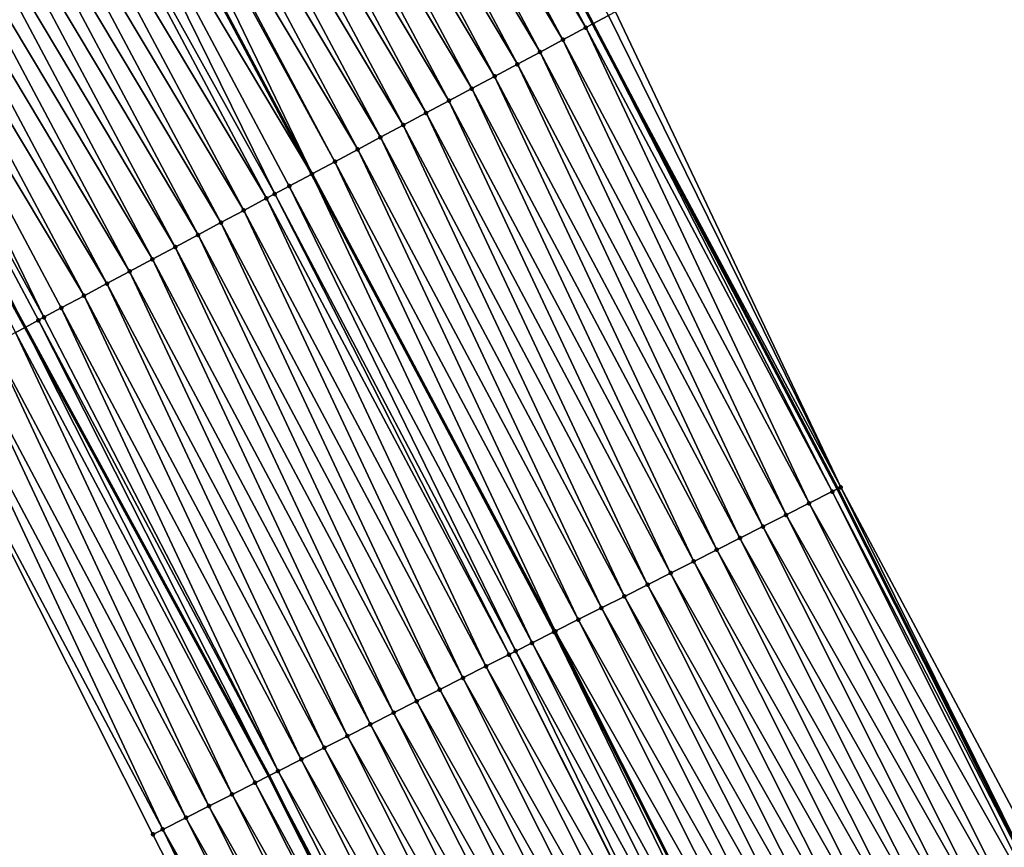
# Model space of a CAD drawing. Header units: feet. Extents: x 2017353 to 2024169, y 808050 to 818690.
# Tile 273 of 305: x 2023272 to 2023310, y 813349 to 813381. Entities that reach past the tile are written whole.
import ezdxf

# ---------------------------------------------------------------- set-up
doc = ezdxf.new("R2010")
doc.units = ezdxf.units.FT
doc.header["$MEASUREMENT"] = 0
for name, color, linetype, lineweight in [('EP_Travel Lane', 172, 'Continuous', 53), ('SB-Road Shots', 141, 'Continuous', 100), ('SB-Road X-Section', 40, 'Continuous', 13), ('STRIPING', 60, 'Continuous', 53)]:
    doc.layers.add(name, color=color, linetype=linetype, lineweight=lineweight)
doc.layers.add('I-77-MM15-17_SB-Surface-BORDER', color=7, linetype='Continuous')
doc.layers.add('I-77-MM15-17_SB-Surface-TIN', color=7, linetype='Continuous')

msp = doc.modelspace()

# ---------------------------------------------------------------- linework, layer by layer
at = {"layer": 'EP_Travel Lane'}
for points in [[(2023194.421320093, 813555.3463802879, 318.4628187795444), (2023204.926228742, 813538.3413243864, 319.1687769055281), (2023215.282699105, 813521.2431331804, 319.8780506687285), (2023225.639466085, 813504.1444522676, 320.570867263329), (2023236.072333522, 813486.3501624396, 321.2628985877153), (2023245.948912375, 813468.9706157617, 321.899223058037), (2023255.877018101, 813451.4877409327, 322.4517125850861), (2023265.601964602, 813434.0233073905, 323.0995910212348), (2023275.32635841, 813416.5598663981, 323.7814858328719), (2023284.996142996, 813398.7343607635, 324.4486668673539), (2023294.310590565, 813381.0468244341, 325.0806575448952), (2023303.782176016, 813363.0608933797, 325.6756898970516), (2023312.75653109, 813345.1961410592, 326.2347188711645), (2023321.727080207, 813327.3305454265, 326.8261094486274), (2023330.645212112, 813308.9822243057, 327.400423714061), (2023339.098520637, 813290.8643386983, 327.9331827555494)], [(2023172.605150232, 813541.5694023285, 316.789546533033), (2023183.240155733, 813524.6466224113, 317.5083899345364), (2023193.875144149, 813507.7238696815, 318.2281564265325), (2023204.510088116, 813490.8011876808, 318.950324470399), (2023214.519554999, 813474.0385810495, 319.6215915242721), (2023224.395998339, 813456.6592728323, 320.2667917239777), (2023234.23411146, 813439.3474132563, 320.8573212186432), (2023243.77939069, 813421.7814770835, 321.4731240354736), (2023253.323518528, 813404.2156502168, 322.1085871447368), (2023262.782014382, 813386.8548633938, 322.7273836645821), (2023272.360482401, 813369.3090435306, 323.3940357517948), (2023281.790622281, 813351.9644593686, 324.0317943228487), (2023290.761042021, 813334.0991214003, 324.6329661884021), (2023299.731297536, 813316.2341105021, 325.2465529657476), (2023308.326727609, 813298.5220692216, 325.8202696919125), (2023316.799522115, 813280.4137656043, 326.3695184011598)]]:
    msp.add_polyline3d(points, dxfattribs=at)
at = {"layer": 'I-77-MM15-17_SB-Surface-BORDER', "color": 3, "linetype": 'Continuous', "lineweight": -3}
for points in [[(2023194.975082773, 813555.6961595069, 318.5071512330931), (2023205.189514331, 813538.5075337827, 319.1876011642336), (2023216.363663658, 813521.9255594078, 319.9559401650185), (2023227.14517695, 813505.0951388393, 320.6821071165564), (2023237.925304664, 813487.4085238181, 321.4009052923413), (2023248.819575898, 813470.610404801, 322.117313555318), (2023257.663590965, 813452.4901330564, 322.5894861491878), (2023268.593012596, 813435.7017305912, 323.3364311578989), (2023277.667020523, 813417.8725349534, 323.946135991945), (2023286.990578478, 813399.801081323, 324.6073126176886), (2023295.189289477, 813381.516258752, 325.1360678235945), (2023303.901929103, 813363.1212285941, 325.6819302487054), (2023313.322156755, 813345.4811914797, 326.2663508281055), (2023322.535660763, 813327.7381463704, 326.8747219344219), (2023331.463154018, 813309.3654182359, 327.4530750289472), (2023339.589621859, 813291.094323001, 327.9617861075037)], [(2023314.964779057, 813279.5530789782, 326.2132212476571), (2023304.826834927, 813296.879440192, 325.4947947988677), (2023295.584083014, 813314.1388998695, 324.8570908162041), (2023286.391785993, 813331.8907367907, 324.1924437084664), (2023277.307402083, 813349.6979351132, 323.5634766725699), (2023268.470525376, 813367.2261032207, 323.0197145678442), (2023259.0826294, 813384.8757449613, 322.419388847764), (2023250.543173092, 813402.6569965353, 321.9285396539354), (2023240.801150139, 813420.1120523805, 321.2846650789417), (2023231.059458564, 813437.5665144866, 320.6204311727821), (2023220.365971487, 813454.3573939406, 319.9652684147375), (2023210.486504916, 813471.7348286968, 319.3157163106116), (2023201.429257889, 813488.8555674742, 318.7124100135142), (2023191.640980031, 813506.312825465, 318.0528373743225), (2023181.852581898, 813523.7702748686, 317.3997637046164), (2023171.551339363, 813540.9040270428, 316.7113860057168)]]:
    msp.add_polyline3d(points, dxfattribs=at)
at = {"layer": 'I-77-MM15-17_SB-Surface-TIN', "color": 128, "linetype": 'Continuous', "lineweight": -3}
for points in [[(2023284.65526904, 813398.5521626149, 324.4247317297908), (2023294.310590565, 813381.0468244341, 325.0806575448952), (2023284.996142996, 813398.7343607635, 324.4486668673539)], [(2023294.924594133, 813381.374847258, 325.1193440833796), (2023284.996142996, 813398.7343607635, 324.4486668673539), (2023294.310590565, 813381.0468244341, 325.0806575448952)], [(2023294.042570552, 813380.9036384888, 325.063770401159), (2023284.65526904, 813398.5521626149, 324.4247317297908), (2023283.773539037, 813398.0804019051, 324.3500350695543)], [(2023294.042570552, 813380.9036384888, 325.063770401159), (2023294.310590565, 813381.0468244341, 325.0806575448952), (2023284.65526904, 813398.5521626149, 324.4247317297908)], [(2023293.160739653, 813380.4320674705, 324.9956461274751), (2023283.773539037, 813398.0804019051, 324.3500350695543), (2023282.891727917, 813397.6087937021, 324.280622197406)], [(2023293.160739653, 813380.4320674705, 324.9956461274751), (2023294.042570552, 813380.9036384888, 325.063770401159), (2023283.773539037, 813398.0804019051, 324.3500350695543)], [(2023292.278932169, 813379.960452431, 324.9259966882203), (2023282.891727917, 813397.6087937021, 324.280622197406), (2023282.009912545, 813397.1371934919, 324.2114862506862)], [(2023292.278932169, 813379.960452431, 324.9259966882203), (2023293.160739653, 813380.4320674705, 324.9956461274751), (2023282.891727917, 813397.6087937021, 324.280622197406)], [(2023291.397068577, 813379.4889428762, 324.8600019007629), (2023282.009912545, 813397.1371934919, 324.2114862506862), (2023281.128047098, 813396.6656874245, 324.1456120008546)], [(2023291.397068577, 813379.4889428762, 324.8600019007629), (2023292.278932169, 813379.960452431, 324.9259966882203), (2023282.009912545, 813397.1371934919, 324.2114862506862)], [(2023290.515206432, 813379.0174306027, 324.7939129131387), (2023281.128047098, 813396.6656874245, 324.1456120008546), (2023280.24610843, 813396.1943190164, 324.0845071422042)], [(2023290.515206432, 813379.0174306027, 324.7939129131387), (2023291.397068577, 813379.4889428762, 324.8600019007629), (2023281.128047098, 813396.6656874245, 324.1456120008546)], [(2023289.633219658, 813378.5461526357, 324.7359417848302), (2023280.24610843, 813396.1943190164, 324.0845071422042), (2023279.364124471, 813395.7230357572, 324.0263523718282)], [(2023289.633219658, 813378.5461526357, 324.7359417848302), (2023290.515206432, 813379.0174306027, 324.7939129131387), (2023280.24610843, 813396.1943190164, 324.0845071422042)], [(2023288.751224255, 813378.0748908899, 324.6785326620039), (2023279.364124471, 813395.7230357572, 324.0263523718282), (2023278.482165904, 813395.25170476, 323.9665436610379)], [(2023288.751224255, 813378.0748908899, 324.6785326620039), (2023289.633219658, 813378.5461526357, 324.7359417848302), (2023279.364124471, 813395.7230357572, 324.0263523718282)], [(2023287.869274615, 813377.6035431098, 324.6181427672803), (2023278.482165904, 813395.25170476, 323.9665436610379), (2023277.600284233, 813394.7802291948, 323.9017261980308)], [(2023287.869274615, 813377.6035431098, 324.6181427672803), (2023288.751224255, 813378.0748908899, 324.6785326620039), (2023278.482165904, 813395.25170476, 323.9665436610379)], [(2023286.98735815, 813377.1321329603, 324.5555919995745), (2023277.600284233, 813394.7802291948, 323.9017261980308), (2023276.718495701, 813394.3085785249, 323.8308420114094)], [(2023286.98735815, 813377.1321329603, 324.5555919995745), (2023287.869274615, 813377.6035431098, 324.6181427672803), (2023277.600284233, 813394.7802291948, 323.9017261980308)], [(2023286.105449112, 813376.6607088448, 324.492557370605), (2023276.718495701, 813394.3085785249, 323.8308420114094), (2023275.836608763, 813393.8371128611, 323.7663675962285)], [(2023286.105449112, 813376.6607088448, 324.492557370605), (2023286.98735815, 813377.1321329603, 324.5555919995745), (2023276.718495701, 813394.3085785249, 323.8308420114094)], [(2023285.223509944, 813376.189341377, 324.4314853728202), (2023275.836608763, 813393.8371128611, 323.7663675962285), (2023274.954753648, 813393.3655873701, 323.6998203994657)], [(2023285.223509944, 813376.189341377, 324.4314853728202), (2023286.105449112, 813376.6607088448, 324.492557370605), (2023275.836608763, 813393.8371128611, 323.7663675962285)], [(2023283.459739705, 813375.2464032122, 324.3023002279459), (2023274.774606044, 813393.2692623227, 323.686209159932), (2023274.073013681, 813392.8938453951, 323.6257728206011)], [(2023284.341615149, 813375.717890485, 324.3675230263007), (2023274.954753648, 813393.3655873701, 323.6998203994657), (2023274.774606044, 813393.2692623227, 323.686209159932)], [(2023283.459739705, 813375.2464032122, 324.3023002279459), (2023284.341615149, 813375.717890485, 324.3675230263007), (2023274.774606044, 813393.2692623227, 323.686209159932)], [(2023284.341615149, 813375.717890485, 324.3675230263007), (2023285.223509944, 813376.189341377, 324.4314853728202), (2023274.954753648, 813393.3655873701, 323.6998203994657)], [(2023273.191214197, 813392.4222153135, 323.5556019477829), (2023283.450445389, 813375.2414332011, 324.301588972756), (2023274.063703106, 813392.8888656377, 323.6250319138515)], [(2023283.459739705, 813375.2464032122, 324.3023002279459), (2023274.073013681, 813392.8938453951, 323.6257728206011), (2023274.063703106, 813392.8888656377, 323.6250319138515)], [(2023283.459739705, 813375.2464032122, 324.3023002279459), (2023274.063703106, 813392.8888656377, 323.6250319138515), (2023283.450445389, 813375.2414332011, 324.301588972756)], [(2023282.01493913, 813374.4738504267, 324.1926802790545), (2023273.191214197, 813392.4222153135, 323.5556019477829), (2023272.30939149, 813391.9506288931, 323.4869437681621)], [(2023282.57789897, 813374.7748506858, 324.2348166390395), (2023283.450445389, 813375.2414332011, 324.301588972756), (2023273.191214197, 813392.4222153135, 323.5556019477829)], [(2023282.01493913, 813374.4738504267, 324.1926802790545), (2023282.57789897, 813374.7748506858, 324.2348166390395), (2023273.191214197, 813392.4222153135, 323.5556019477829)], [(2023281.696080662, 813374.3032559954, 324.1658722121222), (2023272.30939149, 813391.9506288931, 323.4869437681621), (2023271.427678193, 813391.4788367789, 323.4111590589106)], [(2023281.696080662, 813374.3032559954, 324.1658722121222), (2023282.01493913, 813374.4738504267, 324.1926802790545), (2023272.30939149, 813391.9506288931, 323.4869437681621)], [(2023280.814489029, 813373.8312351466, 324.0821629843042), (2023271.427678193, 813391.4788367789, 323.4111590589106), (2023270.545912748, 813391.0071427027, 323.3387710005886)], [(2023280.814489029, 813373.8312351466, 324.0821629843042), (2023281.696080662, 813374.3032559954, 324.1658722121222), (2023271.427678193, 813391.4788367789, 323.4111590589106)], [(2023279.932739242, 813373.3595116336, 324.0087553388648), (2023270.545912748, 813391.0071427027, 323.3387710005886), (2023269.664083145, 813390.5355692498, 323.2705620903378)], [(2023279.932739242, 813373.3595116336, 324.0087553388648), (2023280.814489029, 813373.8312351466, 324.0821629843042), (2023270.545912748, 813391.0071427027, 323.3387710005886)], [(2023279.050898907, 813372.8879583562, 323.9412457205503), (2023269.664083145, 813390.5355692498, 323.2705620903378), (2023268.782193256, 813390.0641091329, 323.2062798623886)], [(2023279.050898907, 813372.8879583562, 323.9412457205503), (2023279.932739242, 813373.3595116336, 324.0087553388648), (2023269.664083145, 813390.5355692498, 323.2705620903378)], [(2023278.16903766, 813372.4164443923, 323.8750981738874), (2023268.782193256, 813390.0641091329, 323.2062798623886), (2023267.90030913, 813389.5926381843, 323.1416223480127)], [(2023278.16903766, 813372.4164443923, 323.8750981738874), (2023279.050898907, 813372.8879583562, 323.9412457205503), (2023268.782193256, 813390.0641091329, 323.2062798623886)], [(2023277.287169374, 813371.9449436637, 323.8094091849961), (2023267.90030913, 813389.5926381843, 323.1416223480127), (2023267.018438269, 813389.1211422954, 323.0761007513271)], [(2023277.287169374, 813371.9449436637, 323.8094091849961), (2023278.16903766, 813372.4164443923, 323.8750981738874), (2023267.90030913, 813389.5926381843, 323.1416223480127)], [(2023276.405331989, 813371.4733848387, 323.7417073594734), (2023267.018438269, 813389.1211422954, 323.0761007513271), (2023266.136609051, 813388.6495681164, 323.0078666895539)], [(2023276.405331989, 813371.4733848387, 323.7417073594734), (2023277.287169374, 813371.9449436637, 323.8094091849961), (2023267.018438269, 813389.1211422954, 323.0761007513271)], [(2023275.523502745, 813371.0018107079, 323.6734752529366), (2023266.136609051, 813388.6495681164, 323.0078666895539), (2023265.254823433, 813388.1779119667, 322.936792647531)], [(2023275.523502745, 813371.0018107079, 323.6734752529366), (2023276.405331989, 813371.4733848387, 323.7417073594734), (2023266.136609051, 813388.6495681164, 323.0078666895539)], [(2023274.641722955, 813370.5301436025, 323.6020219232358), (2023265.254823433, 813388.1779119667, 322.936792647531), (2023264.373086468, 813387.7061643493, 322.8625495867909)], [(2023274.641722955, 813370.5301436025, 323.6020219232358), (2023275.523502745, 813371.0018107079, 323.6734752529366), (2023265.254823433, 813388.1779119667, 322.936792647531)], [(2023273.090342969, 813369.6999969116, 323.4679886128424), (2023264.373086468, 813387.7061643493, 322.8625495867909), (2023263.491441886, 813387.2342430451, 322.7822889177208)], [(2023273.090342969, 813369.6999969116, 323.4679886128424), (2023273.759952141, 813370.058459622, 323.5299839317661), (2023264.373086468, 813387.7061643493, 322.8625495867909)], [(2023273.759952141, 813370.058459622, 323.5299839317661), (2023274.641722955, 813370.5301436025, 323.6020219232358), (2023264.373086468, 813387.7061643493, 322.8625495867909)], [(2023263.491441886, 813387.2342430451, 322.7822889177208), (2023262.782014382, 813386.8548633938, 322.7273836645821), (2023272.360482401, 813369.3090435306, 323.3940357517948)], [(2023272.878374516, 813369.5864124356, 323.4453622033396), (2023263.491441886, 813387.2342430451, 322.7822889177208), (2023272.360482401, 813369.3090435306, 323.3940357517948)], [(2023272.878374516, 813369.5864124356, 323.4453622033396), (2023273.090342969, 813369.6999969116, 323.4679886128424), (2023263.491441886, 813387.2342430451, 322.7822889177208)], [(2023271.996839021, 813369.1142860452, 323.3579963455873), (2023272.360482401, 813369.3090435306, 323.3940357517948), (2023262.782014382, 813386.8548633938, 322.7273836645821)], [(2023303.901929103, 813363.1212285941, 325.6819302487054), (2023294.924594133, 813381.374847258, 325.1193440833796), (2023294.310590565, 813381.0468244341, 325.0806575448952)], [(2023303.901929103, 813363.1212285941, 325.6819302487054), (2023295.189289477, 813381.516258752, 325.1360678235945), (2023294.924594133, 813381.374847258, 325.1193440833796)], [(2023302.682058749, 813362.506354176, 325.6102702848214), (2023294.042570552, 813380.9036384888, 325.063770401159), (2023293.160739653, 813380.4320674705, 324.9956461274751)], [(2023303.575007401, 813362.9565155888, 325.6648943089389), (2023294.310590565, 813381.0468244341, 325.0806575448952), (2023294.042570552, 813380.9036384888, 325.063770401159)], [(2023302.682058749, 813362.506354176, 325.6102702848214), (2023303.575007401, 813362.9565155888, 325.6648943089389), (2023294.042570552, 813380.9036384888, 325.063770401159)], [(2023303.901929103, 813363.1212285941, 325.6819302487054), (2023294.310590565, 813381.0468244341, 325.0806575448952), (2023303.782176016, 813363.0608933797, 325.6756898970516)], [(2023303.575007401, 813362.9565155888, 325.6648943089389), (2023303.782176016, 813363.0608933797, 325.6756898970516), (2023294.310590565, 813381.0468244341, 325.0806575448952)], [(2023301.789175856, 813362.0560617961, 325.5506756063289), (2023293.160739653, 813380.4320674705, 324.9956461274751), (2023292.278932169, 813379.960452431, 324.9259966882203)], [(2023301.789175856, 813362.0560617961, 325.5506756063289), (2023302.682058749, 813362.506354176, 325.6102702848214), (2023293.160739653, 813380.4320674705, 324.9956461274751)], [(2023300.896310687, 813361.6057341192, 325.4897412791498), (2023292.278932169, 813379.960452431, 324.9259966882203), (2023291.397068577, 813379.4889428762, 324.8600019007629)], [(2023300.896310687, 813361.6057341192, 325.4897412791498), (2023301.789175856, 813362.0560617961, 325.5506756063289), (2023292.278932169, 813379.960452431, 324.9259966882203)], [(2023300.003415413, 813361.1554663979, 325.4310824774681), (2023291.397068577, 813379.4889428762, 324.8600019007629), (2023290.515206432, 813379.0174306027, 324.7939129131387)], [(2023300.003415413, 813361.1554663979, 325.4310824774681), (2023300.896310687, 813361.6057341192, 325.4897412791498), (2023291.397068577, 813379.4889428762, 324.8600019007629)], [(2023299.110437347, 813360.7053635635, 325.3786817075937), (2023290.515206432, 813379.0174306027, 324.7939129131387), (2023289.633219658, 813378.5461526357, 324.7359417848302)], [(2023299.110437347, 813360.7053635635, 325.3786817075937), (2023300.003415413, 813361.1554663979, 325.4310824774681), (2023290.515206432, 813379.0174306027, 324.7939129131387)], [(2023298.217430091, 813360.2553188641, 325.3284873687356), (2023289.633219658, 813378.5461526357, 324.7359417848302), (2023288.751224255, 813378.0748908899, 324.6785326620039)], [(2023298.217430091, 813360.2553188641, 325.3284873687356), (2023299.110437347, 813360.7053635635, 325.3786817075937), (2023289.633219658, 813378.5461526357, 324.7359417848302)], [(2023297.324548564, 813359.8050237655, 325.2687894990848), (2023288.751224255, 813378.0748908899, 324.6785326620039), (2023287.869274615, 813377.6035431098, 324.6181427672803)], [(2023297.324548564, 813359.8050237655, 325.2687894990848), (2023298.217430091, 813360.2553188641, 325.3284873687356), (2023288.751224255, 813378.0748908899, 324.6785326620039)], [(2023296.431655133, 813359.3547523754, 325.2099914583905), (2023287.869274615, 813377.6035431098, 324.6181427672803), (2023286.98735815, 813377.1321329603, 324.5555919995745)], [(2023296.431655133, 813359.3547523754, 325.2099914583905), (2023297.324548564, 813359.8050237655, 325.2687894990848), (2023287.869274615, 813377.6035431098, 324.6181427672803)], [(2023295.538725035, 813358.9045540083, 325.1539648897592), (2023286.98735815, 813377.1321329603, 324.5555919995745), (2023286.105449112, 813376.6607088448, 324.492557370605)], [(2023295.538725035, 813358.9045540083, 325.1539648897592), (2023296.431655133, 813359.3547523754, 325.2099914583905), (2023286.98735815, 813377.1321329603, 324.5555919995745)], [(2023294.645844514, 813358.4542569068, 325.0941910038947), (2023286.105449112, 813376.6607088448, 324.492557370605), (2023285.223509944, 813376.189341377, 324.4314853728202)], [(2023294.645844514, 813358.4542569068, 325.0941910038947), (2023295.538725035, 813358.9045540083, 325.1539648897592), (2023286.105449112, 813376.6607088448, 324.492557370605)], [(2023293.752935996, 813358.0040155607, 325.0365332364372), (2023285.223509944, 813376.189341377, 324.4314853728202), (2023284.341615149, 813375.717890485, 324.3675230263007)], [(2023293.752935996, 813358.0040155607, 325.0365332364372), (2023294.645844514, 813358.4542569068, 325.0941910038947), (2023285.223509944, 813376.189341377, 324.4314853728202)], [(2023292.860080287, 813357.5536690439, 324.9748838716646), (2023284.341615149, 813375.717890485, 324.3675230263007), (2023283.459739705, 813375.2464032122, 324.3023002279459)], [(2023292.860080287, 813357.5536690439, 324.9748838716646), (2023293.752935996, 813358.0040155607, 325.0365332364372), (2023284.341615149, 813375.717890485, 324.3675230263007)], [(2023291.967397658, 813357.1029778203, 324.9001516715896), (2023283.450445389, 813375.2414332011, 324.301588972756), (2023282.57789897, 813374.7748506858, 324.2348166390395)], [(2023283.459739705, 813375.2464032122, 324.3023002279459), (2023283.450445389, 813375.2414332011, 324.301588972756), (2023292.85082136, 813357.5489961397, 324.9741595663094)], [(2023292.812955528, 813357.5298855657, 324.9711974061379), (2023292.85082136, 813357.5489961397, 324.9741595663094), (2023283.450445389, 813375.2414332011, 324.301588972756)], [(2023291.967397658, 813357.1029778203, 324.9001516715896), (2023292.812955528, 813357.5298855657, 324.9711974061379), (2023283.450445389, 813375.2414332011, 324.301588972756)], [(2023292.860080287, 813357.5536690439, 324.9748838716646), (2023283.459739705, 813375.2464032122, 324.3023002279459), (2023292.85082136, 813357.5489961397, 324.9741595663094)], [(2023291.338620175, 813356.7854430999, 324.8450259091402), (2023282.57789897, 813374.7748506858, 324.2348166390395), (2023282.01493913, 813374.4738504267, 324.1926802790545)], [(2023291.338620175, 813356.7854430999, 324.8450259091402), (2023291.967397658, 813357.1029778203, 324.9001516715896), (2023282.57789897, 813374.7748506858, 324.2348166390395)], [(2023291.074766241, 813356.652184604, 324.8215484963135), (2023282.01493913, 813374.4738504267, 324.1926802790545), (2023281.696080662, 813374.3032559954, 324.1658722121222)], [(2023291.074766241, 813356.652184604, 324.8215484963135), (2023291.338620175, 813356.7854430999, 324.8450259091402), (2023282.01493913, 813374.4738504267, 324.1926802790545)], [(2023290.182165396, 813356.2013305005, 324.7406344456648), (2023281.696080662, 813374.3032559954, 324.1658722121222), (2023280.814489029, 813373.8312351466, 324.0821629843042)], [(2023290.182165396, 813356.2013305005, 324.7406344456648), (2023291.074766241, 813356.652184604, 324.8215484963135), (2023281.696080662, 813374.3032559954, 324.1658722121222)], [(2023289.289555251, 813355.7504949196, 324.6604233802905), (2023280.814489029, 813373.8312351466, 324.0821629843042), (2023279.932739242, 813373.3595116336, 324.0087553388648)], [(2023289.289555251, 813355.7504949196, 324.6604233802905), (2023290.182165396, 813356.2013305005, 324.7406344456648), (2023280.814489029, 813373.8312351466, 324.0821629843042)], [(2023288.396855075, 813355.2998386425, 324.5870175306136), (2023279.932739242, 813373.3595116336, 324.0087553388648), (2023279.050898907, 813372.8879583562, 323.9412457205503)], [(2023288.396855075, 813355.2998386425, 324.5870175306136), (2023289.289555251, 813355.7504949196, 324.6604233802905), (2023279.932739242, 813373.3595116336, 324.0087553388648)], [(2023287.504115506, 813354.8492608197, 324.5165892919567), (2023279.050898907, 813372.8879583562, 323.9412457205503), (2023278.16903766, 813372.4164443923, 323.8750981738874)], [(2023287.504115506, 813354.8492608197, 324.5165892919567), (2023288.396855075, 813355.2998386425, 324.5870175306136), (2023279.050898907, 813372.8879583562, 323.9412457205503)], [(2023286.611344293, 813354.3987460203, 324.4485530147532), (2023278.16903766, 813372.4164443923, 323.8750981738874), (2023277.287169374, 813371.9449436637, 323.8094091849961)], [(2023286.611344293, 813354.3987460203, 324.4485530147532), (2023287.504115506, 813354.8492608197, 324.5165892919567), (2023278.16903766, 813372.4164443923, 323.8750981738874)], [(2023285.718627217, 813353.9481234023, 324.3764246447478), (2023277.287169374, 813371.9449436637, 323.8094091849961), (2023276.405331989, 813371.4733848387, 323.7417073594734)], [(2023285.718627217, 813353.9481234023, 324.3764246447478), (2023286.611344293, 813354.3987460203, 324.4485530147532), (2023277.287169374, 813371.9449436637, 323.8094091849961)], [(2023284.825923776, 813353.4974736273, 324.3032655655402), (2023276.405331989, 813371.4733848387, 323.7417073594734), (2023275.523502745, 813371.0018107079, 323.6734752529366)], [(2023284.825923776, 813353.4974736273, 324.3032655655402), (2023285.718627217, 813353.9481234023, 324.3764246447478), (2023276.405331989, 813371.4733848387, 323.7417073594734)], [(2023283.93319512, 813353.0468740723, 324.2320125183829), (2023275.523502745, 813371.0018107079, 323.6734752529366), (2023274.641722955, 813370.5301436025, 323.6020219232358)], [(2023283.93319512, 813353.0468740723, 324.2320125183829), (2023284.825923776, 813353.4974736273, 324.3032655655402), (2023275.523502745, 813371.0018107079, 323.6734752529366)], [(2023283.040515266, 813352.5961773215, 324.1570705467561), (2023274.641722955, 813370.5301436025, 323.6020219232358), (2023273.759952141, 813370.058459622, 323.5299839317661)], [(2023283.040515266, 813352.5961773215, 324.1570705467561), (2023283.93319512, 813353.0468740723, 324.2320125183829), (2023274.641722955, 813370.5301436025, 323.6020219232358)], [(2023282.14799931, 813352.1451541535, 324.0697398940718), (2023273.759952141, 813370.058459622, 323.5299839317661), (2023273.090342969, 813369.6999969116, 323.4679886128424)], [(2023282.14799931, 813352.1451541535, 324.0697398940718), (2023283.040515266, 813352.5961773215, 324.1570705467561), (2023273.759952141, 813370.058459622, 323.5299839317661)], [(2023272.878374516, 813369.5864124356, 323.4453622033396), (2023272.360482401, 813369.3090435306, 323.3940357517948), (2023281.790622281, 813351.9644593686, 324.0317943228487)], [(2023282.14799931, 813352.1451541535, 324.0697398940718), (2023273.090342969, 813369.6999969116, 323.4679886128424), (2023272.878374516, 813369.5864124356, 323.4453622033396)], [(2023282.14799931, 813352.1451541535, 324.0697398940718), (2023272.878374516, 813369.5864124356, 323.4453622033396), (2023281.790622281, 813351.9644593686, 324.0317943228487)], [(2023280.363097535, 813351.2428486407, 323.8852419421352), (2023271.996839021, 813369.1142860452, 323.3579963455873), (2023271.115128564, 813368.6424885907, 323.2820268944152)], [(2023281.255581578, 813351.6939353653, 323.9749847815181), (2023272.360482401, 813369.3090435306, 323.3940357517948), (2023271.996839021, 813369.1142860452, 323.3579963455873)], [(2023280.363097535, 813351.2428486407, 323.8852419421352), (2023281.255581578, 813351.6939353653, 323.9749847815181), (2023271.996839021, 813369.1142860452, 323.3579963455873)], [(2023281.255581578, 813351.6939353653, 323.9749847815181), (2023281.790622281, 813351.9644593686, 324.0317943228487), (2023272.360482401, 813369.3090435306, 323.3940357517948)], [(2023279.470646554, 813350.7916960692, 323.7929999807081), (2023271.115128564, 813368.6424885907, 323.2820268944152), (2023270.233612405, 813368.1703258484, 323.1934015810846)], [(2023279.470646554, 813350.7916960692, 323.7929999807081), (2023280.363097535, 813351.2428486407, 323.8852419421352), (2023271.115128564, 813368.6424885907, 323.2820268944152)], [(2023278.578250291, 813350.3404345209, 323.6966219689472), (2023270.233612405, 813368.1703258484, 323.1934015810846), (2023269.352114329, 813367.6981291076, 323.1035983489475)], [(2023278.578250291, 813350.3404345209, 323.6966219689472), (2023279.470646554, 813350.7916960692, 323.7929999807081), (2023270.233612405, 813368.1703258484, 323.1934015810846)], [(2023277.685820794, 813349.8892391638, 323.6027561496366), (2023269.352114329, 813367.6981291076, 323.1035983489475), (2023268.470525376, 813367.2261032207, 323.0197145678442)], [(2023277.685820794, 813349.8892391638, 323.6027561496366), (2023278.578250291, 813350.3404345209, 323.6966219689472), (2023269.352114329, 813367.6981291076, 323.1035983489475)], [(2023277.307402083, 813349.6979351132, 323.5634766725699), (2023277.685820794, 813349.8892391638, 323.6027561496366), (2023268.470525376, 813367.2261032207, 323.0197145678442)], [(2023312.545967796, 813345.090026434, 326.2229433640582), (2023303.575007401, 813362.9565155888, 325.6648943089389), (2023302.682058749, 813362.506354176, 325.6102702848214)], [(2023303.575007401, 813362.9565155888, 325.6648943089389), (2023312.75653109, 813345.1961410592, 326.2347188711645), (2023303.782176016, 813363.0608933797, 325.6756898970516)], [(2023312.545967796, 813345.090026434, 326.2229433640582), (2023312.75653109, 813345.1961410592, 326.2347188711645), (2023303.575007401, 813362.9565155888, 325.6648943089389)], [(2023303.901929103, 813363.1212285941, 325.6819302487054), (2023303.782176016, 813363.0608933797, 325.6756898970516), (2023312.75653109, 813345.1961410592, 326.2347188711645)], [(2023313.322156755, 813345.4811914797, 326.2663508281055), (2023303.901929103, 813363.1212285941, 325.6819302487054), (2023312.75653109, 813345.1961410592, 326.2347188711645)], [(2023311.653023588, 813344.6398561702, 326.1679834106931), (2023302.682058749, 813362.506354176, 325.6102702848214), (2023301.789175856, 813362.0560617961, 325.5506756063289)], [(2023311.653023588, 813344.6398561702, 326.1679834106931), (2023312.545967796, 813345.090026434, 326.2229433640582), (2023302.682058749, 813362.506354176, 325.6102702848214)], [(2023310.760126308, 813344.1895924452, 326.1094762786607), (2023301.789175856, 813362.0560617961, 325.5506756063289), (2023300.896310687, 813361.6057341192, 325.4897412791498)], [(2023310.760126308, 813344.1895924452, 326.1094762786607), (2023311.653023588, 813344.6398561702, 326.1679834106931), (2023301.789175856, 813362.0560617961, 325.5506756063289)], [(2023309.867208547, 813343.7393695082, 326.0525172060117), (2023300.896310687, 813361.6057341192, 325.4897412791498), (2023300.003415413, 813361.1554663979, 325.4310824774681)], [(2023309.867208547, 813343.7393695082, 326.0525172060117), (2023310.760126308, 813344.1895924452, 326.1094762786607), (2023300.896310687, 813361.6057341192, 325.4897412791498)], [(2023308.974242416, 813343.2892429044, 325.9992143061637), (2023300.003415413, 813361.1554663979, 325.4310824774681), (2023299.110437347, 813360.7053635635, 325.3786817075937)], [(2023308.974242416, 813343.2892429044, 325.9992143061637), (2023309.867208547, 813343.7393695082, 326.0525172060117), (2023300.003415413, 813361.1554663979, 325.4310824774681)], [(2023308.081233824, 813342.8392008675, 325.9491210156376), (2023299.110437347, 813360.7053635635, 325.3786817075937), (2023298.217430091, 813360.2553188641, 325.3284873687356)], [(2023308.081233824, 813342.8392008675, 325.9491210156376), (2023308.974242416, 813343.2892429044, 325.9992143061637), (2023299.110437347, 813360.7053635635, 325.3786817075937)], [(2023307.188196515, 813342.3892160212, 325.9011983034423), (2023298.217430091, 813360.2553188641, 325.3284873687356), (2023297.324548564, 813359.8050237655, 325.2687894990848)], [(2023307.188196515, 813342.3892160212, 325.9011983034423), (2023308.081233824, 813342.8392008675, 325.9491210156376), (2023298.217430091, 813360.2553188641, 325.3284873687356)], [(2023306.295188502, 813341.9391728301, 325.8510612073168), (2023297.324548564, 813359.8050237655, 325.2687894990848), (2023296.431655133, 813359.3547523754, 325.2099914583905)], [(2023306.295188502, 813341.9391728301, 325.8510612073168), (2023307.188196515, 813342.3892160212, 325.9011983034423), (2023297.324548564, 813359.8050237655, 325.2687894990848)], [(2023305.402212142, 813341.4890666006, 325.798531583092), (2023296.431655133, 813359.3547523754, 325.2099914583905), (2023295.538725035, 813358.9045540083, 325.1539648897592)], [(2023305.402212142, 813341.4890666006, 325.798531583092), (2023306.295188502, 813341.9391728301, 325.8510612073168), (2023296.431655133, 813359.3547523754, 325.2099914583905)], [(2023304.509315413, 813341.0388017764, 325.7399827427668), (2023295.538725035, 813358.9045540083, 325.1539648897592), (2023294.645844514, 813358.4542569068, 325.0941910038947)], [(2023304.509315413, 813341.0388017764, 325.7399827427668), (2023305.402212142, 813341.4890666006, 325.798531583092), (2023295.538725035, 813358.9045540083, 325.1539648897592)], [(2023303.616436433, 813340.5885016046, 325.6800923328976), (2023294.645844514, 813358.4542569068, 325.0941910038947), (2023293.752935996, 813358.0040155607, 325.0365332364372)], [(2023303.616436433, 813340.5885016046, 325.6800923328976), (2023304.509315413, 813341.0388017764, 325.7399827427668), (2023294.645844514, 813358.4542569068, 325.0941910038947)], [(2023302.723509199, 813340.1382975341, 325.6238492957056), (2023293.752935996, 813358.0040155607, 325.0365332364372), (2023292.860080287, 813357.5536690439, 324.9748838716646)], [(2023302.723509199, 813340.1382975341, 325.6238492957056), (2023303.616436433, 813340.5885016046, 325.6800923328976), (2023293.752935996, 813358.0040155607, 325.0365332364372)], [(2023301.573060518, 813339.5579627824, 325.5425588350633), (2023292.812955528, 813357.5298855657, 324.9711974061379), (2023291.967397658, 813357.1029778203, 324.9001516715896)], [(2023292.812955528, 813357.5298855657, 324.9711974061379), (2023301.821426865, 813339.6832882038, 325.5612898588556), (2023292.85082136, 813357.5489961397, 324.9741595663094)], [(2023301.573060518, 813339.5579627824, 325.5425588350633), (2023301.821426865, 813339.6832882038, 325.5612898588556), (2023292.812955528, 813357.5298855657, 324.9711974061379)], [(2023301.830656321, 813339.6879453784, 325.5619859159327), (2023292.860080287, 813357.5536690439, 324.9748838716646), (2023292.85082136, 813357.5489961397, 324.9741595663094)], [(2023301.830656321, 813339.6879453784, 325.5619859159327), (2023292.85082136, 813357.5489961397, 324.9741595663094), (2023301.821426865, 813339.6832882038, 325.5612898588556)], [(2023301.830656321, 813339.6879453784, 325.5619859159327), (2023302.723509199, 813340.1382975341, 325.6238492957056), (2023292.860080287, 813357.5536690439, 324.9748838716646)], [(2023300.937910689, 813339.2373796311, 325.4920159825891), (2023291.967397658, 813357.1029778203, 324.9001516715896), (2023291.338620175, 813356.7854430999, 324.8450259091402)], [(2023300.937910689, 813339.2373796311, 325.4920159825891), (2023301.573060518, 813339.5579627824, 325.5425588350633), (2023291.967397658, 813357.1029778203, 324.9001516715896)], [(2023300.045232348, 813338.7866798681, 325.4169596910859), (2023291.074766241, 813356.652184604, 324.8215484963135), (2023290.182165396, 813356.2013305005, 324.7406344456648)], [(2023300.061760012, 813338.7950263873, 325.4184085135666), (2023291.338620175, 813356.7854430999, 324.8450259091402), (2023291.074766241, 813356.652184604, 324.8215484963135)], [(2023300.045232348, 813338.7866798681, 325.4169596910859), (2023300.061760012, 813338.7950263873, 325.4184085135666), (2023291.074766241, 813356.652184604, 324.8215484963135)], [(2023300.061760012, 813338.7950263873, 325.4184085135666), (2023300.937910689, 813339.2373796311, 325.4920159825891), (2023291.338620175, 813356.7854430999, 324.8450259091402)], [(2023299.152617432, 813338.3358537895, 325.3371092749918), (2023290.182165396, 813356.2013305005, 324.7406344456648), (2023289.289555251, 813355.7504949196, 324.6604233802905)], [(2023299.152617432, 813338.3358537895, 325.3371092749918), (2023300.045232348, 813338.7866798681, 325.4169596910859), (2023290.182165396, 813356.2013305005, 324.7406344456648)], [(2023298.259997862, 813337.8850369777, 325.2576105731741), (2023289.289555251, 813355.7504949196, 324.6604233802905), (2023288.396855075, 813355.2998386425, 324.5870175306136)], [(2023298.259997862, 813337.8850369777, 325.2576105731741), (2023299.152617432, 813338.3358537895, 325.3371092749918), (2023289.289555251, 813355.7504949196, 324.6604233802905)], [(2023297.367299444, 813337.4343772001, 325.1840718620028), (2023288.396855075, 813355.2998386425, 324.5870175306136), (2023287.504115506, 813354.8492608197, 324.5165892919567)], [(2023297.367299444, 813337.4343772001, 325.1840718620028), (2023298.259997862, 813337.8850369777, 325.2576105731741), (2023288.396855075, 813355.2998386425, 324.5870175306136)], [(2023296.474549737, 813336.98381957, 325.1144100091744), (2023287.504115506, 813354.8492608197, 324.5165892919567), (2023286.611344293, 813354.3987460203, 324.4485530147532)], [(2023296.474549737, 813336.98381957, 325.1144100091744), (2023297.367299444, 813337.4343772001, 325.1840718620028), (2023287.504115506, 813354.8492608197, 324.5165892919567)], [(2023295.581792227, 813336.5332774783, 325.0453378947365), (2023286.611344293, 813354.3987460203, 324.4485530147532), (2023285.718627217, 813353.9481234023, 324.3764246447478)], [(2023295.581792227, 813336.5332774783, 325.0453378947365), (2023296.474549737, 813336.98381957, 325.1144100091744), (2023286.611344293, 813354.3987460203, 324.4485530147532)], [(2023294.689047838, 813336.0827092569, 324.9752740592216), (2023285.718627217, 813353.9481234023, 324.3764246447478), (2023284.825923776, 813353.4974736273, 324.3032655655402)], [(2023294.689047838, 813336.0827092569, 324.9752740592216), (2023295.581792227, 813336.5332774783, 325.0453378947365), (2023285.718627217, 813353.9481234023, 324.3764246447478)], [(2023293.796312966, 813335.6321220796, 324.9044907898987), (2023284.825923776, 813353.4974736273, 324.3032655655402), (2023283.93319512, 813353.0468740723, 324.2320125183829)], [(2023293.796312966, 813335.6321220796, 324.9044907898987), (2023294.689047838, 813336.0827092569, 324.9752740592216), (2023284.825923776, 813353.4974736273, 324.3032655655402)], [(2023292.903603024, 813335.1814852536, 324.8318231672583), (2023283.93319512, 813353.0468740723, 324.2320125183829), (2023283.040515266, 813352.5961773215, 324.1570705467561)], [(2023292.903603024, 813335.1814852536, 324.8318231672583), (2023293.796312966, 813335.6321220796, 324.9044907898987), (2023283.93319512, 813353.0468740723, 324.2320125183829)], [(2023292.010982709, 813334.7306699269, 324.7523808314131), (2023283.040515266, 813352.5961773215, 324.1570705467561), (2023282.14799931, 813352.1451541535, 324.0697398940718)], [(2023292.010982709, 813334.7306699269, 324.7523808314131), (2023292.903603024, 813335.1814852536, 324.8318231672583), (2023283.040515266, 813352.5961773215, 324.1570705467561)], [(2023281.255581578, 813351.6939353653, 323.9749847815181), (2023290.761042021, 813334.0991214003, 324.6329661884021), (2023281.790622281, 813351.9644593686, 324.0317943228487)], [(2023291.118430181, 813334.2797195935, 324.6678145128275), (2023282.14799931, 813352.1451541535, 324.0697398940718), (2023281.790622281, 813351.9644593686, 324.0317943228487)], [(2023291.118430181, 813334.2797195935, 324.6678145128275), (2023281.790622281, 813351.9644593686, 324.0317943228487), (2023290.761042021, 813334.0991214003, 324.6329661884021)], [(2023291.118430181, 813334.2797195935, 324.6678145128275), (2023292.010982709, 813334.7306699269, 324.7523808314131), (2023282.14799931, 813352.1451541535, 324.0697398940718)], [(2023290.225910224, 813333.828704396, 324.5807863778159), (2023281.255581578, 813351.6939353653, 323.9749847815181), (2023280.363097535, 813351.2428486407, 323.8852419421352)], [(2023290.225910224, 813333.828704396, 324.5807863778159), (2023290.761042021, 813334.0991214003, 324.6329661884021), (2023281.255581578, 813351.6939353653, 323.9749847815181)], [(2023289.33338316, 813333.3777033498, 324.4942953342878), (2023280.363097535, 813351.2428486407, 323.8852419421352), (2023279.470646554, 813350.7916960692, 323.7929999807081)], [(2023289.33338316, 813333.3777033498, 324.4942953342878), (2023290.225910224, 813333.828704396, 324.5807863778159), (2023280.363097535, 813351.2428486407, 323.8852419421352)], [(2023288.440862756, 813332.926689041, 324.4073009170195), (2023279.470646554, 813350.7916960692, 323.7929999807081), (2023278.578250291, 813350.3404345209, 323.6966219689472)], [(2023288.440862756, 813332.926689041, 324.4073009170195), (2023289.33338316, 813333.3777033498, 324.4942953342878), (2023279.470646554, 813350.7916960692, 323.7929999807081)], [(2023287.548391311, 813332.4755772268, 324.3166058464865), (2023278.578250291, 813350.3404345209, 323.6966219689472), (2023277.685820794, 813349.8892391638, 323.6027561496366)], [(2023287.548391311, 813332.4755772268, 324.3166058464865), (2023288.440862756, 813332.926689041, 324.4073009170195), (2023278.578250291, 813350.3404345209, 323.6966219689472)], [(2023286.391785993, 813331.8907367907, 324.1924437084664), (2023277.685820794, 813349.8892391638, 323.6027561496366), (2023277.307402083, 813349.6979351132, 323.5634766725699)], [(2023286.655987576, 813332.0243305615, 324.2207926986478), (2023287.548391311, 813332.4755772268, 324.3166058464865), (2023277.685820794, 813349.8892391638, 323.6027561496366)], [(2023286.391785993, 813331.8907367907, 324.1924437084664), (2023286.655987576, 813332.0243305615, 324.2207926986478), (2023277.685820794, 813349.8892391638, 323.6027561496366)]]:
    msp.add_3dface(points, dxfattribs=at)
at = {"layer": 'SB-Road Shots', "lineweight": 100}
for p in [(2023294.042570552, 813380.9036384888, 325.063770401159), (2023293.160739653, 813380.4320674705, 324.9956461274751), (2023292.278932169, 813379.960452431, 324.9259966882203), (2023291.397068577, 813379.4889428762, 324.8600019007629), (2023290.515206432, 813379.0174306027, 324.7939129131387), (2023289.633219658, 813378.5461526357, 324.7359417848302), (2023288.751224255, 813378.0748908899, 324.6785326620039), (2023287.869274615, 813377.6035431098, 324.6181427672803), (2023286.98735815, 813377.1321329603, 324.5555919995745), (2023286.105449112, 813376.6607088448, 324.492557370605), (2023285.223509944, 813376.189341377, 324.4314853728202), (2023284.341615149, 813375.717890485, 324.3675230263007), (2023283.459739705, 813375.2464032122, 324.3023002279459), (2023282.57789897, 813374.7748506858, 324.2348166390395), (2023282.01493913, 813374.4738504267, 324.1926802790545), (2023281.696080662, 813374.3032559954, 324.1658722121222), (2023280.814489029, 813373.8312351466, 324.0821629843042), (2023279.932739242, 813373.3595116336, 324.0087553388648), (2023279.050898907, 813372.8879583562, 323.9412457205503), (2023278.16903766, 813372.4164443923, 323.8750981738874), (2023277.287169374, 813371.9449436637, 323.8094091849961), (2023276.405331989, 813371.4733848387, 323.7417073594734), (2023275.523502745, 813371.0018107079, 323.6734752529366), (2023274.641722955, 813370.5301436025, 323.6020219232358), (2023273.759952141, 813370.058459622, 323.5299839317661), (2023272.878374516, 813369.5864124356, 323.4453622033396), (2023273.090342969, 813369.6999969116, 323.4679886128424), (2023303.575007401, 813362.9565155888, 325.6648943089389), (2023303.901929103, 813363.1212285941, 325.6819302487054), (2023302.682058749, 813362.506354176, 325.6102702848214), (2023301.789175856, 813362.0560617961, 325.5506756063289), (2023300.896310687, 813361.6057341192, 325.4897412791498), (2023300.003415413, 813361.1554663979, 325.4310824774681), (2023299.110437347, 813360.7053635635, 325.3786817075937), (2023298.217430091, 813360.2553188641, 325.3284873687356), (2023297.324548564, 813359.8050237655, 325.2687894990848), (2023296.431655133, 813359.3547523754, 325.2099914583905), (2023295.538725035, 813358.9045540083, 325.1539648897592), (2023294.645844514, 813358.4542569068, 325.0941910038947), (2023293.752935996, 813358.0040155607, 325.0365332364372), (2023292.812955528, 813357.5298855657, 324.9711974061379), (2023292.860080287, 813357.5536690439, 324.9748838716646), (2023291.967397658, 813357.1029778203, 324.9001516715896), (2023291.074766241, 813356.652184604, 324.8215484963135), (2023291.338620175, 813356.7854430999, 324.8450259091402), (2023290.182165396, 813356.2013305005, 324.7406344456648), (2023289.289555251, 813355.7504949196, 324.6604233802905), (2023288.396855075, 813355.2998386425, 324.5870175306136), (2023287.504115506, 813354.8492608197, 324.5165892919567), (2023286.611344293, 813354.3987460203, 324.4485530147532), (2023285.718627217, 813353.9481234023, 324.3764246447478), (2023284.825923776, 813353.4974736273, 324.3032655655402), (2023283.93319512, 813353.0468740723, 324.2320125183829), (2023283.040515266, 813352.5961773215, 324.1570705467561), (2023282.14799931, 813352.1451541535, 324.0697398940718), (2023281.255581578, 813351.6939353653, 323.9749847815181), (2023280.363097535, 813351.2428486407, 323.8852419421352), (2023279.470646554, 813350.7916960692, 323.7929999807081), (2023278.578250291, 813350.3404345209, 323.6966219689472), (2023277.307402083, 813349.6979351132, 323.5634766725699), (2023277.685820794, 813349.8892391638, 323.6027561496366)]:
    msp.add_point(p, dxfattribs=at)
at = {"layer": 'SB-Road X-Section', "extrusion": (0.4693539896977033, -0.8824053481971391, 0.03267466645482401), "elevation": 231920.093070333, "flags": 128}
msp.add_lwpolyline([(2168288.133796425, -7256.650374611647), (2168287.833695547, -7256.667107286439), (2168286.833695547, -7256.722710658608), (2168285.833695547, -7256.790871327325), (2168284.833695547, -7256.860557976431), (2168283.833695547, -7256.926588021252), (2168282.833695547, -7256.99271231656), (2168281.833695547, -7257.050714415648), (2168280.833695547, -7257.108154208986), (2168279.833695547, -7257.168576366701), (2168278.833695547, -7257.231160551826), (2168277.833695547, -7257.294228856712), (2168276.833695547, -7257.355333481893), (2168275.833695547, -7257.419329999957), (2168274.833695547, -7257.484587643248), (2168273.833695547, -7257.552107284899), (2168273.195320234, -7257.594266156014), (2168272.833695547, -7257.621088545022), (2168271.833695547, -7257.704842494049), (2168270.833695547, -7257.778289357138), (2168269.833695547, -7257.845835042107), (2168268.833695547, -7257.91201792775), (2168267.833695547, -7257.977742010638), (2168266.833695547, -7258.045480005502), (2168265.833695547, -7258.113748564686), (2168264.833695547, -7258.185240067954), (2168263.833695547, -7258.257316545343), (2168263.074177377, -7258.31934498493), (2168262.833695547, -7258.341983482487), (2168261.833695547, -7258.429396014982), (2168260.833695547, -7258.505406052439), (2168259.833695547, -7258.594078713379), (2168258.833695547, -7258.683929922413), (2168257.833695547, -7258.767858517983)], dxfattribs=at)
at = {"layer": 'SB-Road X-Section', "extrusion": (0.4485272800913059, -0.8932831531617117, 0.02947010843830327), "elevation": 180953.0202156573, "flags": 128}
msp.add_lwpolyline([(2173142.71620765, -5009.198883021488), (2173142.350136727, -5009.215926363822), (2173141.350136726, -5009.270574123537), (2173140.350136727, -5009.330194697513), (2173139.350136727, -5009.391155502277), (2173138.350136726, -5009.449839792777), (2173137.350136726, -5009.502263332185), (2173136.350136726, -5009.552479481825), (2173135.350136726, -5009.612203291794), (2173134.350136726, -5009.671026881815), (2173133.350136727, -5009.727077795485), (2173132.350136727, -5009.786877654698), (2173131.350136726, -5009.844560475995), (2173130.350136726, -5009.906236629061), (2173130.297350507, -5009.909924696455), (2173129.350136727, -5009.981001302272), (2173128.645731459, -5010.036151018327), (2173128.350136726, -5010.059638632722), (2173127.350136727, -5010.140587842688), (2173126.350136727, -5010.220833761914), (2173125.350136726, -5010.29427150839), (2173124.350136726, -5010.364730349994), (2173123.350136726, -5010.432796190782), (2173122.350136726, -5010.504955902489), (2173121.350136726, -5010.578146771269), (2173120.350136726, -5010.649430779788), (2173119.350136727, -5010.724405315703), (2173118.350136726, -5010.811773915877), (2173117.350136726, -5010.906570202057), (2173116.350136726, -5010.996352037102), (2173115.350136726, -5011.08863408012), (2173114.350136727, -5011.185053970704), (2173113.350136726, -5011.27896057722), (2173112.926112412, -5011.318257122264)], dxfattribs=at)
at = {"layer": 'STRIPING'}
msp.add_polyline3d([(2023183.928506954, 813548.719937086, 317.6531741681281), (2023194.661508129, 813531.8591779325, 318.3828489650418), (2023204.901063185, 813514.6867037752, 319.0721875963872), (2023215.140601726, 813497.5142573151, 319.7624530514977), (2023225.303922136, 813480.1988029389, 320.4393075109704), (2023235.287503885, 813462.8805645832, 321.088988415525), (2023245.011456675, 813445.3924975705, 321.6424401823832), (2023254.940001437, 813428.0421840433, 322.303067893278), (2023264.550583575, 813410.5150595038, 322.9807015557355), (2023274.063703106, 813392.8888656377, 323.6250319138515), (2023283.450445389, 813375.2414332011, 324.301588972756), (2023292.85082136, 813357.5489961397, 324.9741595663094), (2023301.821426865, 813339.6832882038, 325.5612898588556), (2023310.791877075, 813321.817889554, 326.1601583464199), (2023319.545183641, 813303.7832803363, 326.7282196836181), (2023327.998397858, 813285.6655968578, 327.2692548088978)], dxfattribs=at)

doc.saveas('drawing.dxf')
